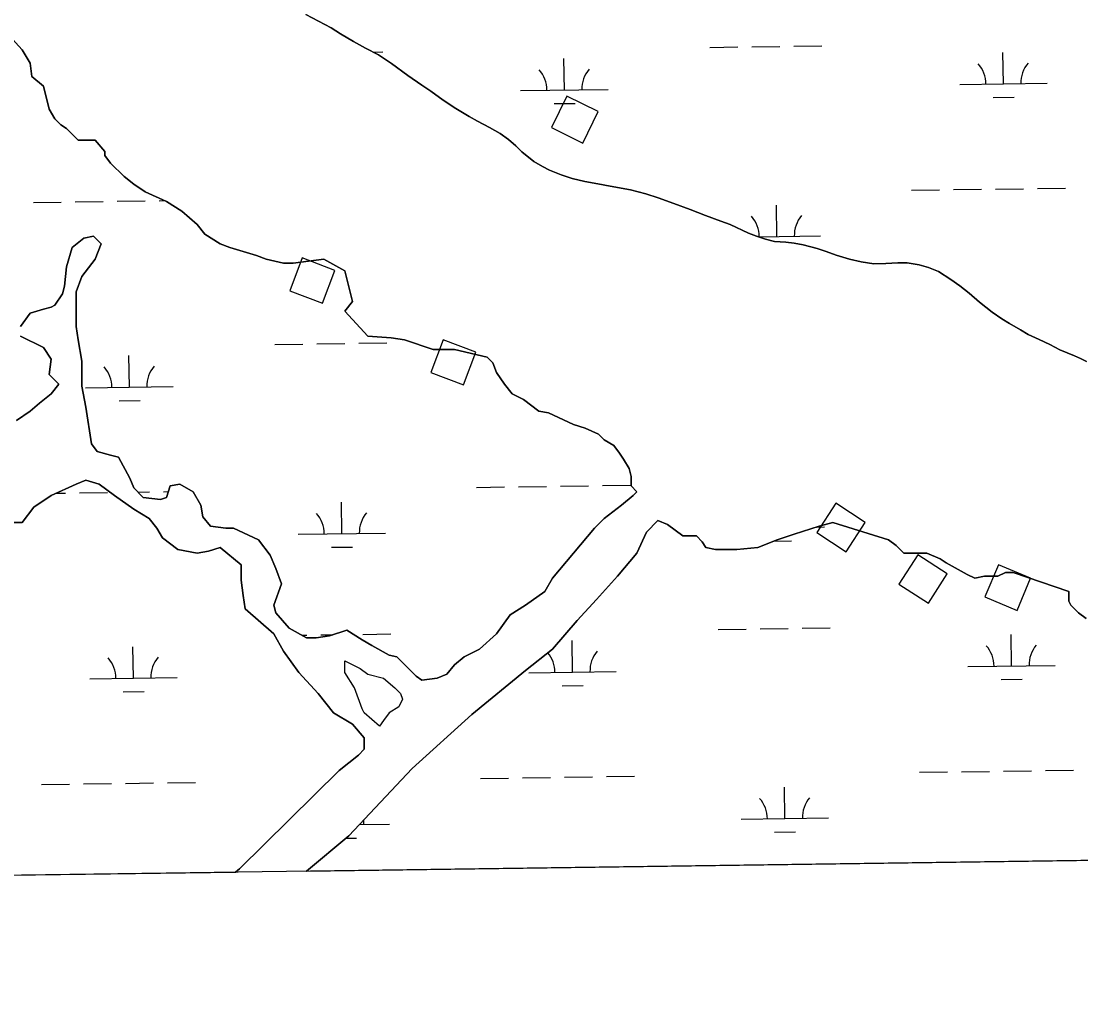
# Model space of a CAD drawing. Extents: x 3767014 to 3805179, y 361544 to 387384.
# Drawn here: x 3780852 to 3782063, y 366965 to 368075 of the extents above; entities that cross this region are included whole.
import ezdxf

# ---------------------------------------------------------------- set-up
doc = ezdxf.new("R2010")
doc.units = 0
for name, color, linetype in [('V-BLDG-OTLN', 7, 'Continuous'), ('V-GRID-FRAM', 7, 'Continuous'), ('V-TOPO-SHOR', 7, 'Continuous'), ('V-WETL-SWMP', 7, 'Continuous')]:
    doc.layers.add(name, color=color, linetype=linetype)

msp = doc.modelspace()

# ---------------------------------------------------------------- linework, layer by layer
at = {"layer": 'V-BLDG-OTLN'}
for points in [[(3781457.824, 367953.105), (3781493.71, 367935.437), (3781511.378, 367971.324), (3781475.491, 367988.992)], [(3781210.292, 367789.956), (3781172.874, 367804.094), (3781158.737, 367766.675), (3781196.155, 367752.538)], [(3781371.453, 367696.394), (3781334.035, 367710.532), (3781319.898, 367673.113), (3781357.316, 367658.976)], [(3781816.545, 367501.901), (3781783.035, 367523.743), (3781761.193, 367490.233), (3781794.703, 367468.391)], [(3781910.355, 367443.199), (3781876.673, 367464.775), (3781855.097, 367431.093), (3781888.779, 367409.517)], [(3782005.588, 367438.022), (3781968.702, 367453.494), (3781953.229, 367416.608), (3781990.116, 367401.135)]]:
    msp.add_lwpolyline(points, close=True, dxfattribs=at)
at = {"layer": 'V-GRID-FRAM'}
msp.add_lwpolyline([(3771006.872, 385146.094), (3802799.803, 385587.734), (3803060.286, 367407.215), (3771251.489, 366965.353), (3771006.872, 385146.094)], dxfattribs=at)
at = {"layer": 'V-TOPO-SHOR'}
for points in [[(3781177.272, 368082.335), (3781205.956, 368066.981), (3781216.8, 368060.198), (3781231.607, 368051.551), (3781245.308, 368044.055), (3781260.191, 368036.293), (3781274.83, 368026.467), (3781293.877, 368012.737)], [(3780826.679, 368070.672), (3780853.021, 368042.117), (3780861.802, 368026.742), (3780863.997, 368011.366), (3780877.168, 368000.384), (3780883.753, 367974.026), (3780890.339, 367963.043), (3780896.924, 367956.454), (3780903.51, 367952.061), (3780916.681, 367938.882), (3780936.438, 367938.882), (3780947.413, 367925.703), (3780947.413, 367921.31)], [(3781293.877, 368012.737), (3781309.722, 368001.67), (3781319.987, 367994.578), (3781334.239, 367984.645), (3781348.478, 367975.105), (3781363.89, 367965.789), (3781373.421, 367960.54), (3781387.214, 367953.339), (3781399.334, 367946.39), (3781408.706, 367939.669), (3781417.314, 367932.241), (3781424.044, 367925.454), (3781437.829, 367914.53), (3781447.471, 367908.793), (3781455.513, 367904.39), (3781468.77, 367899.036), (3781481.607, 367894.846), (3781495.885, 367891.674), (3781510.944, 367888.717), (3781525.01, 367886.32), (3781548.328, 367881.999), (3781565.581, 367877.43), (3781579.704, 367872.687), (3781597.781, 367866.473), (3781616.562, 367859.494), (3781633.771, 367852.768), (3781651.66, 367846.157), (3781662.044, 367842.202), (3781683.14, 367832.636), (3781692.338, 367829.042), (3781702.414, 367825.571), (3781712.664, 367822.984), (3781725.81, 367822.132), (3781735.137, 367821.188), (3781745.571, 367819.095), (3781761.734, 367814.989), (3781772.009, 367811.423), (3781783.179, 367807.29), (3781798.373, 367802.768), (3781811.967, 367799.579), (3781826.22, 367797.581), (3781840.125, 367797.63), (3781853.618, 367798.65), (3781864.294, 367798.619), (3781878.061, 367796.411), (3781889.007, 367793.352), (3781900.191, 367788.633), (3781914.421, 367779.583), (3781924.587, 367772.39), (3781935.282, 367763.742), (3781946.99, 367753.649), (3781961.474, 367742.254), (3781972.631, 367734.594), (3781981.478, 367729.329), (3781994.006, 367721.803), (3782002.655, 367716.629), (3782015.236, 367710.868), (3782027.522, 367705.099), (3782039.128, 367699.215), (3782055.559, 367692.176), (3782062.684, 367689.219), (3782069.622, 367685.864)], [(3780947.413, 367921.31), (3780953.999, 367912.524), (3780969.365, 367897.149), (3780980.341, 367888.363), (3780993.512, 367879.577), (3781017.659, 367868.594), (3781035.22, 367857.612), (3781052.782, 367842.236), (3781061.562, 367831.254), (3781079.124, 367820.272), (3781090.1, 367815.879), (3781120.832, 367807.093), (3781131.808, 367802.7), (3781151.565, 367798.307), (3781162.541, 367798.307), (3781197.663, 367802.7), (3781221.81, 367789.521), (3781230.591, 367754.377), (3781221.81, 367743.394), (3781248.152, 367714.84), (3781274.494, 367712.643), (3781289.861, 367710.447), (3781322.788, 367699.464), (3781346.935, 367699.465), (3781384.253, 367690.679), (3781390.839, 367684.09), (3781395.229, 367673.107), (3781404.01, 367659.928), (3781412.791, 367648.946), (3781425.962, 367642.356), (3781443.523, 367629.177), (3781454.499, 367626.981), (3781483.036, 367613.802), (3781496.207, 367609.409), (3781511.573, 367602.819), (3781518.159, 367596.23), (3781529.135, 367589.64), (3781535.72, 367580.854), (3781540.111, 367574.265), (3781546.696, 367563.283), (3781548.891, 367554.497), (3781548.891, 367543.514), (3781555.477, 367536.925)], [(3780934.242, 367829.06), (3780923.267, 367826.863), (3780910.096, 367815.881), (3780903.51, 367793.916), (3780901.315, 367771.951), (3780899.12, 367763.165), (3780890.339, 367749.986), (3780885.949, 367747.79), (3780877.168, 367745.593), (3780861.802, 367741.2), (3780850.826, 367725.825)], [(3781309.617, 367321.67), (3781303.032, 367326.063), (3781281.08, 367348.028), (3781272.299, 367350.225), (3781252.543, 367361.207), (3781241.567, 367367.797), (3781224.006, 367378.779), (3781204.249, 367372.19), (3781188.883, 367369.993), (3781177.907, 367369.993), (3781158.15, 367380.976), (3781142.784, 367398.547), (3781140.589, 367407.333), (3781149.37, 367431.495), (3781142.784, 367449.067), (3781136.199, 367464.442), (3781123.027, 367482.014), (3781094.49, 367495.193), (3781085.71, 367495.193), (3781068.148, 367497.39), (3781059.367, 367508.372), (3781057.172, 367521.551), (3781048.392, 367536.926), (3781033.025, 367545.712), (3781022.049, 367543.516), (3781017.659, 367530.337), (3781011.074, 367528.14), (3780991.317, 367530.337), (3780980.341, 367541.319), (3780975.951, 367552.302), (3780962.78, 367576.463), (3780953.999, 367578.66), (3780938.633, 367583.053), (3780932.047, 367591.839), (3780925.462, 367633.572), (3780921.071, 367657.733), (3780921.071, 367686.288), (3780916.681, 367710.449), (3780914.486, 367725.825), (3780914.486, 367765.362), (3780921.071, 367782.933), (3780936.438, 367802.702), (3780943.023, 367820.274), (3780934.242, 367829.06)], [(3780850.826, 367714.842), (3780877.168, 367701.663), (3780885.949, 367688.484), (3780883.753, 367670.912), (3780894.729, 367659.93), (3780885.949, 367648.947), (3780872.778, 367637.965), (3780861.802, 367629.179), (3780846.435, 367618.197)], [(3780839.85, 367501.783), (3780853.021, 367501.783), (3780866.192, 367519.354), (3780885.949, 367532.533), (3780914.486, 367545.712), (3780925.462, 367550.105), (3780940.828, 367545.712), (3780958.389, 367532.533), (3780980.341, 367517.158), (3780997.903, 367506.176), (3781006.683, 367495.193), (3781013.269, 367484.211), (3781030.83, 367471.032), (3781052.782, 367466.639), (3781065.953, 367468.835), (3781079.124, 367473.228), (3781103.271, 367453.46), (3781103.271, 367435.888), (3781105.466, 367418.316), (3781107.661, 367402.94), (3781140.589, 367374.386), (3781151.565, 367354.618), (3781169.126, 367330.456), (3781191.078, 367306.295), (3781208.639, 367284.33), (3781230.591, 367271.151), (3781243.762, 367255.775), (3781243.762, 367242.597)], [(3781555.477, 367536.925), (3781551.087, 367532.532), (3781537.916, 367521.549), (3781518.159, 367506.174), (3781507.183, 367495.191), (3781458.889, 367438.084), (3781450.108, 367422.709), (3781428.157, 367407.333), (3781410.595, 367396.351), (3781395.229, 367374.386), (3781375.473, 367356.814), (3781357.911, 367348.028), (3781346.935, 367339.242), (3781338.155, 367328.26), (3781327.179, 367323.867), (3781309.617, 367321.67)], [(3781177.78, 367103.241), (3781226.201, 367143.754), (3781298.641, 367220.632), (3781366.692, 367282.133), (3781428.157, 367332.653), (3781458.889, 367356.814), (3781487.426, 367389.761), (3781509.378, 367413.923), (3781533.525, 367440.281), (3781555.477, 367466.637), (3781566.453, 367490.798), (3781579.624, 367503.977)], [(3781579.624, 367503.977), (3781590.6, 367499.584), (3781608.161, 367486.405), (3781623.527, 367486.405), (3781630.113, 367479.816), (3781634.503, 367473.226), (3781645.479, 367471.03), (3781669.626, 367471.03), (3781693.773, 367473.226), (3781715.725, 367482.012), (3781735.481, 367488.602), (3781764.019, 367497.388), (3781779.385, 367501.781), (3781843.045, 367482.012), (3781851.826, 367475.423), (3781860.606, 367466.637), (3781886.948, 367466.637), (3781902.315, 367460.047), (3781908.9, 367455.654), (3781933.047, 367442.475), (3781941.828, 367438.082), (3781952.804, 367440.279), (3781968.17, 367440.279), (3781976.95, 367444.672), (3781985.731, 367444.672), (3782049.391, 367422.707), (3782049.391, 367411.725), (3782051.586, 367407.332), (3782060.367, 367398.546), (3782069.148, 367391.956)], [(3781261.323, 367268.954), (3781243.762, 367284.33), (3781241.567, 367288.723), (3781232.786, 367312.884), (3781221.81, 367330.456), (3781221.81, 367343.635), (3781239.372, 367334.849), (3781248.152, 367328.26), (3781265.714, 367323.867), (3781278.885, 367312.884), (3781285.47, 367306.295), (3781287.666, 367299.705)], [(3781287.666, 367299.705), (3781283.275, 367290.919), (3781272.299, 367284.33), (3781265.714, 367275.544), (3781261.323, 367268.954)], [(3781243.762, 367242.597), (3781237.177, 367236.007), (3781215.225, 367218.435), (3781101.395, 367105.965), (3781096.747, 367102.115)]]:
    msp.add_lwpolyline(points, dxfattribs=at)
at = {"layer": 'V-WETL-SWMP'}
for p, q in [((3781639.038, 368044.828), (3781671.035, 368045.272)), ((3781687.034, 368045.495), (3781719.03, 368045.939)), ((3781735.029, 368046.161), (3781767.026, 368046.606)), ((3781254.08, 368039.48), (3781265.166, 368039.634)), ((3781472.635, 367996.082), (3781472.135, 368032.078)), ((3781974.495, 368003.053), (3781973.995, 368039.05)), ((3781422.64, 367995.387), (3781522.63, 367996.776)), ((3781924.5, 368002.359), (3782024.49, 368003.748)), ((3781962.71, 367987.457), (3781986.708, 367987.79)), ((3781460.851, 367980.486), (3781484.848, 367980.819)), ((3781869.329, 367881.51), (3781901.326, 367881.954)), ((3781917.324, 367882.177), (3781949.321, 367882.621)), ((3781965.32, 367882.843), (3781997.317, 367883.288)), ((3782013.315, 367883.51), (3782045.312, 367883.954)), ((3780865.61, 367867.567), (3780897.607, 367868.011)), ((3780913.605, 367868.234), (3780945.602, 367868.678)), ((3780961.6, 367868.9), (3780993.597, 367869.345)), ((3781009.596, 367869.567), (3781015.344, 367869.647)), ((3781715.457, 367828.625), (3781714.957, 367864.622)), ((3781694.399, 367828.333), (3781765.452, 367829.32)), ((3781141.799, 367705.213), (3781173.796, 367705.658)), ((3781189.795, 367705.88), (3781221.792, 367706.325)), ((3781237.79, 367706.547), (3781269.787, 367706.991)), ((3780975.396, 367656.467), (3780974.896, 367692.464)), ((3780925.401, 367655.773), (3781025.392, 367657.162)), ((3780963.612, 367640.871), (3780987.61, 367641.205)), ((3780891.774, 367535.223), (3780902.227, 367535.368)), ((3780918.226, 367535.591), (3780950.223, 367536.035)), ((3780985.137, 367536.52), (3780998.218, 367536.702)), ((3781014.217, 367536.924), (3781019.879, 367537.003)), ((3781372.09, 367541.895), (3781404.087, 367542.34)), ((3781420.085, 367542.562), (3781452.082, 367543.007)), ((3781468.081, 367543.229), (3781500.078, 367543.673)), ((3781516.076, 367543.896), (3781548.073, 367544.34)), ((3781218.218, 367489.011), (3781217.718, 367525.008)), ((3781168.223, 367488.317), (3781268.213, 367489.706)), ((3781761.314, 367496.555), (3781770.073, 367496.677)), ((3781206.433, 367473.415), (3781230.431, 367473.748)), ((3781711.784, 367480.435), (3781732.291, 367480.72)), ((3781648.28, 367379.542), (3781680.277, 367379.987)), ((3781696.275, 367380.209), (3781728.272, 367380.653)), ((3781744.271, 367380.875), (3781776.267, 367381.32)), ((3781172.616, 367372.934), (3781178.417, 367373.015)), ((3781194.416, 367373.237), (3781207.953, 367373.425)), ((3781242.411, 367373.904), (3781274.408, 367374.348)), ((3781481.877, 367330.796), (3781481.377, 367366.793)), ((3781983.736, 367337.767), (3781983.236, 367373.764)), ((3780980.017, 367323.825), (3780979.517, 367359.821)), ((3781431.882, 367330.102), (3781531.872, 367331.491)), ((3781933.741, 367337.073), (3782033.732, 367338.462)), ((3780930.022, 367323.13), (3781030.012, 367324.519)), ((3781470.092, 367315.2), (3781494.09, 367315.533)), ((3781971.952, 367322.171), (3781995.95, 367322.505)), ((3780968.233, 367308.228), (3780992.23, 367308.562)), ((3782022.557, 367218.224), (3782054.554, 367218.669)), ((3781376.711, 367209.253), (3781408.708, 367209.697)), ((3781424.706, 367209.919), (3781456.703, 367210.364)), ((3781472.702, 367210.586), (3781504.699, 367211.03)), ((3781520.697, 367211.253), (3781552.694, 367211.697)), ((3781878.571, 367216.224), (3781910.567, 367216.668)), ((3781926.566, 367216.891), (3781958.563, 367217.335)), ((3781974.561, 367217.557), (3782006.558, 367218.002)), ((3780874.851, 367202.281), (3780906.848, 367202.726)), ((3780922.847, 367202.948), (3780954.844, 367203.392)), ((3780970.842, 367203.615), (3781002.839, 367204.059)), ((3781018.837, 367204.281), (3781050.834, 367204.726)), ((3781724.698, 367163.34), (3781724.198, 367199.336)), ((3781674.703, 367162.645), (3781774.693, 367164.034)), ((3781238.289, 367156.583), (3781272.834, 367157.063)), ((3781712.914, 367147.743), (3781736.911, 367148.077)), ((3781222.832, 367140.936), (3781235.052, 367141.105))]:
    msp.add_line(p, q, dxfattribs=at)
for points in [[(3781293.877, 368012.737), (3781274.831, 368026.468), (3781260.191, 368036.293), (3781245.308, 368044.055), (3781231.607, 368051.552), (3781216.8, 368060.197), (3781205.956, 368066.981), (3781177.272, 368082.335)], [(3780850.826, 367725.825), (3780861.802, 367741.2), (3780877.168, 367745.593), (3780885.949, 367747.79), (3780890.339, 367749.986), (3780899.12, 367763.165), (3780901.315, 367771.951), (3780903.51, 367793.916), (3780910.096, 367815.881), (3780923.267, 367826.863), (3780934.242, 367829.06), (3780943.023, 367820.274), (3780936.438, 367802.702), (3780921.071, 367782.933), (3780914.486, 367765.362), (3780914.486, 367725.825), (3780916.681, 367710.449), (3780921.071, 367686.288), (3780921.071, 367657.733), (3780925.462, 367633.572), (3780932.047, 367591.839), (3780938.633, 367583.053), (3780953.999, 367578.66), (3780962.78, 367576.463), (3780975.951, 367552.302), (3780980.341, 367541.319), (3780991.317, 367530.337), (3781011.074, 367528.14), (3781017.659, 367530.337), (3781022.049, 367543.516), (3781033.025, 367545.712), (3781048.392, 367536.926), (3781057.172, 367521.551), (3781059.367, 367508.372), (3781068.148, 367497.39), (3781085.71, 367495.193), (3781094.49, 367495.193), (3781123.027, 367482.014), (3781136.199, 367464.442), (3781142.784, 367449.067), (3781149.37, 367431.495), (3781140.589, 367407.333), (3781142.784, 367398.547), (3781158.15, 367380.976), (3781177.907, 367369.993), (3781188.883, 367369.993), (3781204.249, 367372.19), (3781224.006, 367378.779), (3781241.567, 367367.797), (3781252.543, 367361.207), (3781272.299, 367350.225), (3781281.08, 367348.028), (3781303.032, 367326.063), (3781309.617, 367321.67), (3781327.179, 367323.867), (3781338.155, 367328.26), (3781346.935, 367339.242), (3781357.911, 367348.028), (3781375.473, 367356.814), (3781395.229, 367374.386), (3781410.595, 367396.351), (3781428.157, 367407.333), (3781450.108, 367422.709), (3781458.889, 367438.084), (3781507.183, 367495.191), (3781518.159, 367506.174), (3781537.916, 367521.549), (3781551.087, 367532.532), (3781555.477, 367536.925), (3781548.891, 367543.514), (3781548.891, 367554.497), (3781546.696, 367563.283), (3781540.111, 367574.265), (3781535.72, 367580.854), (3781529.135, 367589.64), (3781518.159, 367596.23), (3781511.573, 367602.819), (3781496.207, 367609.409), (3781483.036, 367613.802), (3781454.499, 367626.981), (3781443.523, 367629.177), (3781425.962, 367642.356), (3781412.791, 367648.946), (3781404.01, 367659.928), (3781395.229, 367673.107), (3781390.839, 367684.09), (3781384.253, 367690.679), (3781346.935, 367699.465), (3781322.788, 367699.464), (3781289.861, 367710.447), (3781274.494, 367712.643), (3781248.152, 367714.84), (3781221.81, 367743.394), (3781230.591, 367754.377), (3781221.81, 367789.521), (3781197.663, 367802.7), (3781162.541, 367798.307), (3781151.565, 367798.307), (3781131.808, 367802.7), (3781120.832, 367807.093), (3781090.1, 367815.879), (3781079.124, 367820.272), (3781061.562, 367831.254), (3781052.782, 367842.236), (3781035.22, 367857.612), (3781017.659, 367868.594), (3780993.512, 367879.577), (3780980.341, 367888.363), (3780969.365, 367897.149), (3780953.999, 367912.524), (3780947.413, 367921.31), (3780947.413, 367925.703), (3780936.438, 367938.882), (3780916.681, 367938.882), (3780903.51, 367952.061), (3780896.924, 367956.454), (3780890.339, 367963.043), (3780883.753, 367974.026), (3780877.168, 368000.384), (3780863.997, 368011.366), (3780861.802, 368026.742), (3780853.021, 368042.117), (3780826.679, 368070.672)], [(3782069.623, 367685.865), (3782062.684, 367689.219), (3782055.559, 367692.177), (3782039.127, 367699.215), (3782027.522, 367705.099), (3782015.235, 367710.868), (3782002.654, 367716.63), (3781994.005, 367721.803), (3781981.479, 367729.329), (3781972.632, 367734.595), (3781961.473, 367742.253), (3781946.99, 367753.649), (3781935.281, 367763.741), (3781924.588, 367772.39), (3781914.42, 367779.582), (3781900.191, 367788.633), (3781889.007, 367793.352), (3781878.06, 367796.412), (3781864.293, 367798.619), (3781853.617, 367798.649), (3781840.126, 367797.63), (3781826.219, 367797.58), (3781811.968, 367799.579), (3781798.373, 367802.769), (3781783.179, 367807.291), (3781772.009, 367811.423), (3781761.735, 367814.989), (3781745.571, 367819.095), (3781735.137, 367821.188), (3781725.81, 367822.133), (3781712.664, 367822.983), (3781702.414, 367825.571), (3781692.338, 367829.043), (3781683.141, 367832.636), (3781662.043, 367842.203), (3781651.661, 367846.158), (3781633.771, 367852.768), (3781616.562, 367859.493), (3781597.781, 367866.473), (3781579.704, 367872.687), (3781565.581, 367877.431), (3781548.328, 367882), (3781525.009, 367886.321), (3781510.944, 367888.716), (3781495.886, 367891.674), (3781481.606, 367894.847), (3781468.77, 367899.036), (3781455.514, 367904.389), (3781447.471, 367908.794), (3781437.829, 367914.53), (3781424.044, 367925.453), (3781417.314, 367932.241), (3781408.707, 367939.668), (3781399.335, 367946.39), (3781387.214, 367953.339), (3781373.422, 367960.539), (3781363.89, 367965.789), (3781348.479, 367975.105), (3781334.238, 367984.645), (3781319.987, 367994.577), (3781309.723, 368001.669), (3781293.877, 368012.737)], [(3780846.435, 367618.197), (3780861.802, 367629.179), (3780872.778, 367637.965), (3780885.949, 367648.947), (3780894.729, 367659.93), (3780883.753, 367670.912), (3780885.949, 367688.484), (3780877.168, 367701.663), (3780850.826, 367714.842)], [(3780753.29, 367097.344), (3781096.747, 367102.115), (3781101.395, 367105.965), (3781215.225, 367218.435), (3781237.177, 367236.007), (3781243.762, 367242.597), (3781243.762, 367255.775), (3781230.591, 367271.151), (3781208.639, 367284.33), (3781191.078, 367306.295), (3781169.126, 367330.456), (3781151.565, 367354.618), (3781140.589, 367374.386), (3781107.661, 367402.94), (3781105.466, 367418.316), (3781103.271, 367435.888), (3781103.271, 367453.46), (3781079.124, 367473.228), (3781065.953, 367468.835), (3781052.782, 367466.639), (3781030.83, 367471.032), (3781013.269, 367484.211), (3781006.683, 367495.193), (3780997.903, 367506.176), (3780980.341, 367517.158), (3780958.389, 367532.533), (3780940.828, 367545.712), (3780925.462, 367550.105), (3780914.486, 367545.712), (3780885.949, 367532.533), (3780866.192, 367519.354), (3780853.021, 367501.783), (3780839.85, 367501.783)], [(3782069.148, 367391.956), (3782060.367, 367398.546), (3782051.586, 367407.332), (3782049.391, 367411.725), (3782049.391, 367422.707), (3781985.731, 367444.672), (3781976.95, 367444.672), (3781968.17, 367440.279), (3781952.804, 367440.279), (3781941.828, 367438.082), (3781933.047, 367442.475), (3781908.9, 367455.654), (3781902.315, 367460.047), (3781886.948, 367466.637), (3781860.606, 367466.637), (3781851.826, 367475.423), (3781843.045, 367482.012), (3781779.385, 367501.781), (3781764.019, 367497.388), (3781735.481, 367488.602), (3781715.725, 367482.012), (3781693.773, 367473.226), (3781669.626, 367471.03), (3781645.479, 367471.03), (3781634.503, 367473.226), (3781630.113, 367479.816), (3781623.527, 367486.405), (3781608.161, 367486.405), (3781590.6, 367499.584), (3781579.624, 367503.977), (3781566.453, 367490.798), (3781555.477, 367466.637), (3781533.525, 367440.281), (3781509.378, 367413.923), (3781487.426, 367389.761), (3781458.889, 367356.814), (3781428.157, 367332.653), (3781366.692, 367282.133), (3781298.641, 367220.632), (3781226.201, 367143.754), (3781177.78, 367103.241)], [(3781177.78, 367103.241), (3782965.505, 367128.075)]]:
    msp.add_lwpolyline(points, dxfattribs=at)
msp.add_lwpolyline([(3781241.567, 367288.723), (3781232.786, 367312.884), (3781221.81, 367330.456), (3781221.81, 367343.635), (3781239.372, 367334.849), (3781248.152, 367328.26), (3781265.714, 367323.867), (3781278.885, 367312.884), (3781285.47, 367306.295), (3781287.666, 367299.705), (3781283.275, 367290.919), (3781272.299, 367284.33), (3781265.714, 367275.544), (3781261.323, 367268.954), (3781243.762, 367284.33)], close=True, dxfattribs=at)
for centre, start, end in [((3781417.391, 367995.789), 0.024037, 41.567696), ((3781527.866, 367997.324), 140.024034, 181.567693), ((3781919.251, 368002.761), 0.024037, 41.567696), ((3782029.726, 368004.295), 140.024034, 181.567693), ((3781660.212, 367828.333), 0.024037, 41.567696), ((3781770.688, 367829.868), 140.024034, 181.567693), ((3780920.152, 367656.175), 0.024037, 41.567696), ((3781030.627, 367657.71), 140.024034, 181.567693), ((3781162.974, 367488.719), 0.024037, 41.567696), ((3781273.449, 367490.253), 140.024034, 181.567693), ((3781426.633, 367330.503), 0.024037, 39.389418), ((3781537.108, 367332.038), 140.024034, 181.567693), ((3781928.492, 367337.475), 0.024037, 41.567696), ((3782038.967, 367339.01), 140.024034, 181.567693), ((3780924.773, 367323.532), 0.024037, 41.567696), ((3781035.248, 367325.067), 140.024034, 181.567693), ((3781669.454, 367163.047), 0.024037, 41.567696), ((3781779.929, 367164.582), 140.024034, 181.567693), ((3781278.07, 367157.61), 173.434949, 181.567693)]:
    msp.add_arc(centre, 35.246, start, end, dxfattribs=at)

doc.saveas('drawing.dxf')
